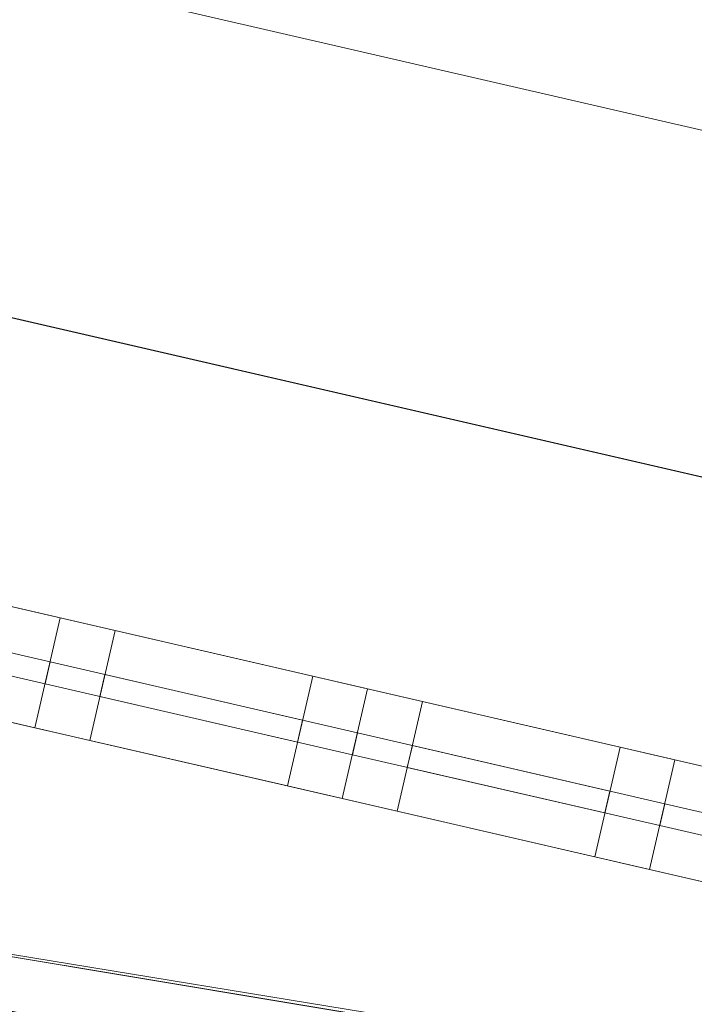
# Model space of a CAD drawing. Header units: millimetres. Extents: x -430348 to -225823, y -86243 to 5084.
# Tile 782 of 1056: x -336893 to -336593, y -60074 to -59637. Entities that reach past the tile are written whole.
import ezdxf

# ---------------------------------------------------------------- set-up
doc = ezdxf.new("R2010")
doc.units = ezdxf.units.MM
for name, color, linetype, lineweight in [('A-GLAZ-CURT', 52, 'Continuous', 9), ('A-GLAZ-CWMG', 51, 'Continuous', 9), ('A-ROOF', 132, 'Continuous', 9), ('A-WALL', 113, 'Continuous', 9)]:
    doc.layers.add(name, color=color, linetype=linetype, lineweight=lineweight)

# ---------------------------------------------------------------- blocks, each defined once
blk = doc.blocks.new('System Panel - Glazed-555763-_3D_ Copy 1')
at = {"layer": 'A-GLAZ-CURT', "transparency": 33554471}
mesh = blk.add_polyface(dxfattribs=at)
corners = [(-172.5, 5), (-172.5, 5, 555), (57.5, 5, 555), (172.5, 5, 555), (172.5, 5), (57.5, 5)]
mesh.append_faces([[corners[k] for k in face] for face in [(5, 2, 3, 4)]], dxfattribs={"vtx0": -1})
mesh.append_faces([[corners[k] for k in face] for face in [(5, 0, 1, 2)]], dxfattribs={"vtx3": -1})
mesh = blk.add_polyface(dxfattribs=at)
corners = [(57.5, -5), (-172.5, -5), (-172.5, 5), (57.5, 5)]
mesh.append_faces([[corners[k] for k in face] for face in [(3, 0, 1, 2)]])
mesh = blk.add_polyface(dxfattribs=at)
corners = [(-172.5, -5, 555), (57.5, -5, 555), (57.5, 5, 555), (-172.5, 5, 555)]
mesh.append_faces([[corners[k] for k in face] for face in [(3, 0, 1, 2)]])
mesh = blk.add_polyface(dxfattribs=at)
corners = [(-172.5, -5), (-172.5, -5, 555), (-172.5, 5, 555), (-172.5, 5)]
mesh.append_faces([[corners[k] for k in face] for face in [(3, 0, 1, 2)]])
mesh = blk.add_polyface(dxfattribs=at)
corners = [(172.5, -5), (57.5, -5), (57.5, 5), (172.5, 5)]
mesh.append_faces([[corners[k] for k in face] for face in [(3, 0, 1, 2)]])
mesh = blk.add_polyface(dxfattribs=at)
corners = [(57.5, -5, 555), (172.5, -5, 555), (172.5, 5, 555), (57.5, 5, 555)]
mesh.append_faces([[corners[k] for k in face] for face in [(3, 0, 1, 2)]])
mesh = blk.add_polyface(dxfattribs=at)
corners = [(172.5, -5, 555), (172.5, -5), (172.5, 5), (172.5, 5, 555)]
mesh.append_faces([[corners[k] for k in face] for face in [(3, 0, 1, 2)]])
mesh = blk.add_polyface(dxfattribs=at)
corners = [(-172.5, -5), (57.5, -5), (172.5, -5), (172.5, -5, 555), (57.5, -5, 555), (-172.5, -5, 555)]
mesh.append_faces([[corners[k] for k in face] for face in [(3, 4, 1, 2)]], dxfattribs={"vtx1": -1})
mesh.append_faces([[corners[k] for k in face] for face in [(5, 0, 1, 4)]], dxfattribs={"vtx2": -1})
blk = doc.blocks.new('Rectangular Mullion - 50mm x 50mm-555755-_3D_ Copy 1')
at = {"layer": 'A-GLAZ-CWMG'}
mesh = blk.add_polyface(dxfattribs=at)
corners = [(0, 25), (-50, 25), (-50, -25), (0, -25)]
mesh.append_faces([[corners[k] for k in face] for face in [(3, 0, 1, 2)]])
mesh = blk.add_polyface(dxfattribs=at)
corners = [(-50, 25), (0, 25), (0, 25, -230), (-50, 25, -230)]
mesh.append_faces([[corners[k] for k in face] for face in [(0, 1, 2, 3)]])
mesh = blk.add_polyface(dxfattribs=at)
corners = [(-50, -25), (-50, 25), (-50, 25, -230), (-50, -25, -230)]
mesh.append_faces([[corners[k] for k in face] for face in [(0, 1, 2, 3)]])
mesh = blk.add_polyface(dxfattribs=at)
corners = [(0, 25), (0, -25), (0, -25, -230), (0, 25, -230)]
mesh.append_faces([[corners[k] for k in face] for face in [(0, 1, 2, 3)]])
mesh = blk.add_polyface(dxfattribs=at)
corners = [(0, -25), (-50, -25), (-50, -25, -230), (0, -25, -230)]
mesh.append_faces([[corners[k] for k in face] for face in [(0, 1, 2, 3)]])
blk = doc.blocks.new('System Panel - Glazed-555765-_3D_ Copy 1')
at = {"layer": 'A-GLAZ-CURT', "transparency": 33554471}
mesh = blk.add_polyface(dxfattribs=at)
corners = [(-172.5, 5), (-172.5, 5, 555), (-57.5, 5, 555), (172.5, 5, 555), (172.5, 5), (-57.5, 5)]
mesh.append_faces([[corners[k] for k in face] for face in [(1, 2, 5, 0)]], dxfattribs={"vtx1": -1})
mesh.append_faces([[corners[k] for k in face] for face in [(3, 4, 5, 2)]], dxfattribs={"vtx2": -1})
mesh = blk.add_polyface(dxfattribs=at)
corners = [(-57.5, -5), (-172.5, -5), (-172.5, 5), (-57.5, 5)]
mesh.append_faces([[corners[k] for k in face] for face in [(3, 0, 1, 2)]])
mesh = blk.add_polyface(dxfattribs=at)
corners = [(-172.5, -5, 555), (-57.5, -5, 555), (-57.5, 5, 555), (-172.5, 5, 555)]
mesh.append_faces([[corners[k] for k in face] for face in [(3, 0, 1, 2)]])
mesh = blk.add_polyface(dxfattribs=at)
corners = [(-172.5, -5), (-172.5, -5, 555), (-172.5, 5, 555), (-172.5, 5)]
mesh.append_faces([[corners[k] for k in face] for face in [(3, 0, 1, 2)]])
mesh = blk.add_polyface(dxfattribs=at)
corners = [(172.5, -5), (-57.5, -5), (-57.5, 5), (172.5, 5)]
mesh.append_faces([[corners[k] for k in face] for face in [(3, 0, 1, 2)]])
mesh = blk.add_polyface(dxfattribs=at)
corners = [(-57.5, -5, 555), (172.5, -5, 555), (172.5, 5, 555), (-57.5, 5, 555)]
mesh.append_faces([[corners[k] for k in face] for face in [(0, 1, 2, 3)]])
mesh = blk.add_polyface(dxfattribs=at)
corners = [(172.5, -5, 555), (172.5, -5), (172.5, 5), (172.5, 5, 555)]
mesh.append_faces([[corners[k] for k in face] for face in [(3, 0, 1, 2)]])
mesh = blk.add_polyface(dxfattribs=at)
corners = [(-172.5, -5), (-57.5, -5), (172.5, -5), (172.5, -5, 555), (-57.5, -5, 555), (-172.5, -5, 555)]
mesh.append_faces([[corners[k] for k in face] for face in [(1, 4, 5, 0)]], dxfattribs={"vtx0": -1})
mesh.append_faces([[corners[k] for k in face] for face in [(1, 2, 3, 4)]], dxfattribs={"vtx3": -1})
blk = doc.blocks.new('Rectangular Mullion - 50mm x 50mm-555757-_3D_ Copy 1')
at = {"layer": 'A-GLAZ-CWMG'}
mesh = blk.add_polyface(dxfattribs=at)
corners = [(0, 25, -115), (0, -25, -115), (-50, -25, -115), (-50, 25, -115)]
mesh.append_faces([[corners[k] for k in face] for face in [(0, 1, 2, 3)]])
mesh = blk.add_polyface(dxfattribs=at)
corners = [(-50, 25), (0, 25), (0, 25, -115), (-50, 25, -115)]
mesh.append_faces([[corners[k] for k in face] for face in [(0, 1, 2, 3)]])
mesh = blk.add_polyface(dxfattribs=at)
corners = [(-50, -25), (-50, 25), (-50, 25, -115), (-50, -25, -115)]
mesh.append_faces([[corners[k] for k in face] for face in [(3, 0, 1, 2)]])
mesh = blk.add_polyface(dxfattribs=at)
corners = [(0, 25), (0, -25), (0, -25, -115), (0, 25, -115)]
mesh.append_faces([[corners[k] for k in face] for face in [(3, 0, 1, 2)]])
mesh = blk.add_polyface(dxfattribs=at)
corners = [(0, -25), (-50, -25), (-50, -25, -115), (0, -25, -115)]
mesh.append_faces([[corners[k] for k in face] for face in [(0, 1, 2, 3)]])
blk = doc.blocks.new('Rectangular Mullion - 50mm x 50mm-555758-_3D_ Copy 1')
at = {"layer": 'A-GLAZ-CWMG'}
mesh = blk.add_polyface(dxfattribs=at)
corners = [(0, 25), (-50, 25), (-50, -25), (0, -25)]
mesh.append_faces([[corners[k] for k in face] for face in [(2, 3, 0, 1)]])
mesh = blk.add_polyface(dxfattribs=at)
corners = [(-50, 25), (0, 25), (0, 25, -115), (-50, 25, -115)]
mesh.append_faces([[corners[k] for k in face] for face in [(3, 0, 1, 2)]])
mesh = blk.add_polyface(dxfattribs=at)
corners = [(-50, -25), (-50, 25), (-50, 25, -115), (-50, -25, -115)]
mesh.append_faces([[corners[k] for k in face] for face in [(3, 0, 1, 2)]])
mesh = blk.add_polyface(dxfattribs=at)
corners = [(0, 25), (0, -25), (0, -25, -115), (0, 25, -115)]
mesh.append_faces([[corners[k] for k in face] for face in [(3, 0, 1, 2)]])
mesh = blk.add_polyface(dxfattribs=at)
corners = [(0, -25), (-50, -25), (-50, -25, -115), (0, -25, -115)]
mesh.append_faces([[corners[k] for k in face] for face in [(3, 0, 1, 2)]])
blk = doc.blocks.new('Rectangular Mullion - 50mm x 50mm-555759-_3D_ Copy 1')
at = {"layer": 'A-GLAZ-CWMG'}
mesh = blk.add_polyface(dxfattribs=at)
corners = [(25, 25), (-25, 25), (-25, -25), (25, -25)]
mesh.append_faces([[corners[k] for k in face] for face in [(2, 3, 0, 1)]])
mesh = blk.add_polyface(dxfattribs=at)
corners = [(25, 25, -90), (25, -25, -90), (-25, -25, -90), (-25, 25, -90)]
mesh.append_faces([[corners[k] for k in face] for face in [(0, 1, 2, 3)]])
mesh = blk.add_polyface(dxfattribs=at)
corners = [(-25, 25), (25, 25), (25, 25, -90), (-25, 25, -90)]
mesh.append_faces([[corners[k] for k in face] for face in [(3, 0, 1, 2)]])
mesh = blk.add_polyface(dxfattribs=at)
corners = [(-25, -25), (-25, 25), (-25, 25, -90), (-25, -25, -90)]
mesh.append_faces([[corners[k] for k in face] for face in [(3, 0, 1, 2)]])
mesh = blk.add_polyface(dxfattribs=at)
corners = [(25, 25), (25, -25), (25, -25, -90), (25, 25, -90)]
mesh.append_faces([[corners[k] for k in face] for face in [(3, 0, 1, 2)]])
mesh = blk.add_polyface(dxfattribs=at)
corners = [(25, -25), (-25, -25), (-25, -25, -90), (25, -25, -90)]
mesh.append_faces([[corners[k] for k in face] for face in [(3, 0, 1, 2)]])
blk = doc.blocks.new('System Panel - Glazed-555766-_3D_ Copy 1')
at = {"layer": 'A-GLAZ-CURT', "transparency": 33554471}
mesh = blk.add_polyface(dxfattribs=at)
corners = [(-115, 5), (-115, 5, 555), (0, 5, 555), (115, 5, 555), (115, 5), (0, 5)]
mesh.append_faces([[corners[k] for k in face] for face in [(5, 2, 3, 4)]], dxfattribs={"vtx0": -1})
mesh.append_faces([[corners[k] for k in face] for face in [(5, 0, 1, 2)]], dxfattribs={"vtx3": -1})
mesh = blk.add_polyface(dxfattribs=at)
corners = [(0, -5), (-115, -5), (-115, 5), (0, 5)]
mesh.append_faces([[corners[k] for k in face] for face in [(3, 0, 1, 2)]])
mesh = blk.add_polyface(dxfattribs=at)
corners = [(-115, -5, 555), (0, -5, 555), (0, 5, 555), (-115, 5, 555)]
mesh.append_faces([[corners[k] for k in face] for face in [(3, 0, 1, 2)]])
mesh = blk.add_polyface(dxfattribs=at)
corners = [(-115, -5), (-115, -5, 555), (-115, 5, 555), (-115, 5)]
mesh.append_faces([[corners[k] for k in face] for face in [(3, 0, 1, 2)]])
mesh = blk.add_polyface(dxfattribs=at)
corners = [(115, -5), (0, -5), (0, 5), (115, 5)]
mesh.append_faces([[corners[k] for k in face] for face in [(3, 0, 1, 2)]])
mesh = blk.add_polyface(dxfattribs=at)
corners = [(0, -5, 555), (115, -5, 555), (115, 5, 555), (0, 5, 555)]
mesh.append_faces([[corners[k] for k in face] for face in [(0, 1, 2, 3)]])
mesh = blk.add_polyface(dxfattribs=at)
corners = [(115, -5, 555), (115, -5), (115, 5), (115, 5, 555)]
mesh.append_faces([[corners[k] for k in face] for face in [(3, 0, 1, 2)]])
mesh = blk.add_polyface(dxfattribs=at)
corners = [(-115, -5), (0, -5), (115, -5), (115, -5, 555), (0, -5, 555), (-115, -5, 555)]
mesh.append_faces([[corners[k] for k in face] for face in [(3, 4, 1, 2)]], dxfattribs={"vtx1": -1})
mesh.append_faces([[corners[k] for k in face] for face in [(5, 0, 1, 4)]], dxfattribs={"vtx2": -1})
blk = doc.blocks.new('Rectangular Mullion - 50mm x 50mm-555760-_3D_ Copy 1')
at = {"layer": 'A-GLAZ-CWMG'}
mesh = blk.add_polyface(dxfattribs=at)
corners = [(0, 25, -115), (0, -25, -115), (-50, -25, -115), (-50, 25, -115)]
mesh.append_faces([[corners[k] for k in face] for face in [(0, 1, 2, 3)]])
mesh = blk.add_polyface(dxfattribs=at)
corners = [(-50, 25), (0, 25), (0, 25, -115), (-50, 25, -115)]
mesh.append_faces([[corners[k] for k in face] for face in [(0, 1, 2, 3)]])
mesh = blk.add_polyface(dxfattribs=at)
corners = [(-50, -25), (-50, 25), (-50, 25, -115), (-50, -25, -115)]
mesh.append_faces([[corners[k] for k in face] for face in [(3, 0, 1, 2)]])
mesh = blk.add_polyface(dxfattribs=at)
corners = [(0, 25), (0, -25), (0, -25, -115), (0, 25, -115)]
mesh.append_faces([[corners[k] for k in face] for face in [(3, 0, 1, 2)]])
mesh = blk.add_polyface(dxfattribs=at)
corners = [(0, -25), (-50, -25), (-50, -25, -115), (0, -25, -115)]
mesh.append_faces([[corners[k] for k in face] for face in [(0, 1, 2, 3)]])
blk = doc.blocks.new('Rectangular Mullion - 50mm x 50mm-555761-_3D_ Copy 1')
at = {"layer": 'A-GLAZ-CWMG'}
mesh = blk.add_polyface(dxfattribs=at)
corners = [(0, 25), (-50, 25), (-50, -25), (0, -25)]
mesh.append_faces([[corners[k] for k in face] for face in [(2, 3, 0, 1)]])
mesh = blk.add_polyface(dxfattribs=at)
corners = [(-50, 25), (0, 25), (0, 25, -115), (-50, 25, -115)]
mesh.append_faces([[corners[k] for k in face] for face in [(3, 0, 1, 2)]])
mesh = blk.add_polyface(dxfattribs=at)
corners = [(-50, -25), (-50, 25), (-50, 25, -115), (-50, -25, -115)]
mesh.append_faces([[corners[k] for k in face] for face in [(3, 0, 1, 2)]])
mesh = blk.add_polyface(dxfattribs=at)
corners = [(0, 25), (0, -25), (0, -25, -115), (0, 25, -115)]
mesh.append_faces([[corners[k] for k in face] for face in [(3, 0, 1, 2)]])
mesh = blk.add_polyface(dxfattribs=at)
corners = [(0, -25), (-50, -25), (-50, -25, -115), (0, -25, -115)]
mesh.append_faces([[corners[k] for k in face] for face in [(3, 0, 1, 2)]])
blk = doc.blocks.new('Rectangular Mullion - 50mm x 50mm-555762-_3D_ Copy 1')
at = {"layer": 'A-GLAZ-CWMG'}
mesh = blk.add_polyface(dxfattribs=at)
corners = [(0, 25, -230), (0, -25, -230), (-50, -25, -230), (-50, 25, -230)]
mesh.append_faces([[corners[k] for k in face] for face in [(0, 1, 2, 3)]])
mesh = blk.add_polyface(dxfattribs=at)
corners = [(-50, 25), (0, 25), (0, 25, -230), (-50, 25, -230)]
mesh.append_faces([[corners[k] for k in face] for face in [(0, 1, 2, 3)]])
mesh = blk.add_polyface(dxfattribs=at)
corners = [(-50, -25), (-50, 25), (-50, 25, -230), (-50, -25, -230)]
mesh.append_faces([[corners[k] for k in face] for face in [(0, 1, 2, 3)]])
mesh = blk.add_polyface(dxfattribs=at)
corners = [(0, 25), (0, -25), (0, -25, -230), (0, 25, -230)]
mesh.append_faces([[corners[k] for k in face] for face in [(0, 1, 2, 3)]])
mesh = blk.add_polyface(dxfattribs=at)
corners = [(0, -25), (-50, -25), (-50, -25, -230), (0, -25, -230)]
mesh.append_faces([[corners[k] for k in face] for face in [(0, 1, 2, 3)]])
blk = doc.blocks.new('Rectangular Mullion - 50mm x 50mm-458558-_3D_ Copy 1')
at = {"layer": 'A-GLAZ-CWMG'}
mesh = blk.add_polyface(dxfattribs=at)
corners = [(25, 25), (-25, 25), (-25, -25), (25, -25)]
mesh.append_faces([[corners[k] for k in face] for face in [(2, 3, 0, 1)]])
mesh = blk.add_polyface(dxfattribs=at)
corners = [(25, 25, -655), (25, -25, -655), (-25, -25, -655), (-25, 25, -655)]
mesh.append_faces([[corners[k] for k in face] for face in [(0, 1, 2, 3)]])
mesh = blk.add_polyface(dxfattribs=at)
corners = [(-25, 25), (25, 25), (25, 25, -655), (-25, 25, -655)]
mesh.append_faces([[corners[k] for k in face] for face in [(0, 1, 2, 3)]])
mesh = blk.add_polyface(dxfattribs=at)
corners = [(-25, -25), (-25, 25), (-25, 25, -655), (-25, -25, -655)]
mesh.append_faces([[corners[k] for k in face] for face in [(0, 1, 2, 3)]])
mesh = blk.add_polyface(dxfattribs=at)
corners = [(25, 25), (25, -25), (25, -25, -655), (25, 25, -655)]
mesh.append_faces([[corners[k] for k in face] for face in [(0, 1, 2, 3)]])
mesh = blk.add_polyface(dxfattribs=at)
corners = [(25, -25), (-25, -25), (-25, -25, -655), (25, -25, -655)]
mesh.append_faces([[corners[k] for k in face] for face in [(0, 1, 2, 3)]])

msp = doc.modelspace()

# ---------------------------------------------------------------- block references
at = {"layer": 'A-GLAZ-CURT', "transparency": 33554471, "rotation": 166.9999999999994}
for name, p in [('System Panel - Glazed-555765-_3D_ Copy 1', (-336936.53, -59913.69, 63300)), ('System Panel - Glazed-555766-_3D_ Copy 1', (-336744.09, -59958.12, 63905)), ('System Panel - Glazed-555763-_3D_ Copy 1', (-336551.66, -60002.55, 63300))]:
    msp.add_blockref(name, p, dxfattribs=at)
at = {"layer": 'A-GLAZ-CWMG', "extrusion": (0.97437, -0.224951, 0), "rotation": 270}
for name, p in [('Rectangular Mullion - 50mm x 50mm-555762-_3D_ Copy 1', (-134172.34, 63250, -314765.72)), ('Rectangular Mullion - 50mm x 50mm-555758-_3D_ Copy 1', (-134172.34, 63250, -314650.72)), ('Rectangular Mullion - 50mm x 50mm-555760-_3D_ Copy 1', (-134172.34, 63250, -314485.72)), ('Rectangular Mullion - 50mm x 50mm-555755-_3D_ Copy 1', (-134172.34, 63250, -314255.72))]:
    msp.add_blockref(name, p, dxfattribs=at)
at = {"layer": 'A-GLAZ-CWMG', "extrusion": (0, 0, -1), "rotation": 13.00000000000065}
for p in [(336880.51, -59926.63, -63855), (336744.09, -59958.12, -63250), (336607.68, -59989.61, -63855)]:
    msp.add_blockref('Rectangular Mullion - 50mm x 50mm-458558-_3D_ Copy 1', p, dxfattribs=at)
at = {"layer": 'A-GLAZ-CWMG', "extrusion": (-0.97437, 0.224951, 0), "rotation": 90}
for name, p in [('Rectangular Mullion - 50mm x 50mm-555759-_3D_ Copy 1', (134172.34, 63880, 314740.72)), ('Rectangular Mullion - 50mm x 50mm-555761-_3D_ Copy 1', (134172.34, 64510, 314740.72)), ('Rectangular Mullion - 50mm x 50mm-555757-_3D_ Copy 1', (134172.34, 64510, 314625.72)), ('Rectangular Mullion - 50mm x 50mm-555759-_3D_ Copy 1', (134172.34, 63880, 314600.72))]:
    msp.add_blockref(name, p, dxfattribs=at)

# ---------------------------------------------------------------- meshes
at = {"layer": 'A-ROOF'}
mesh = msp.add_polyface(dxfattribs=at)
corners = [(-331739.62, -57572.74, 62310), (-332481.96, -60788.16, 62310), (-337490.22, -59631.92, 62310), (-336747.88, -56416.49, 62310)]
mesh.append_faces([[corners[k] for k in face] for face in [(2, 3, 0, 1)]])
mesh = msp.add_polyface(dxfattribs=at)
corners = [(-332481.96, -60788.16, 62410), (-331739.62, -57572.74, 62410), (-336747.88, -56416.49, 62410), (-337490.22, -59631.92, 62410)]
mesh.append_faces([[corners[k] for k in face] for face in [(1, 2, 3, 0)]])
mesh = msp.add_polyface(dxfattribs=at)
corners = [(-332194.58, -60700.57, 64510), (-332936.91, -63915.99, 66863.87), (-347357.56, -60586.72, 66863.87), (-349830.64, -56628.96, 64510)]
mesh.append_faces([[corners[k] for k in face] for face in [(0, 1, 2, 3)]])
mesh = msp.add_polyface(dxfattribs=at)
corners = [(-332194.58, -60700.57, 64632.83), (-349830.64, -56628.96, 64632.83), (-347357.56, -60586.72, 66986.7), (-332936.91, -63915.99, 66986.7)]
mesh.append_faces([[corners[k] for k in face] for face in [(2, 3, 0, 1)]])
mesh = msp.add_polyface(dxfattribs=at)
corners = [(-349830.64, -56628.96, 64510), (-349830.64, -56628.96, 64632.83), (-332194.58, -60700.57, 64632.83), (-332194.58, -60700.57, 64510)]
mesh.append_faces([[corners[k] for k in face] for face in [(2, 3, 0, 1)]])
mesh = msp.add_polyface(dxfattribs=at)
corners = [(-332481.96, -60788.16, 62410), (-337490.22, -59631.92, 62410), (-337490.22, -59631.92, 62310), (-332481.96, -60788.16, 62310)]
mesh.append_faces([[corners[k] for k in face] for face in [(1, 2, 3, 0)]])
at = {"layer": 'A-WALL'}
mesh = msp.add_polyface(dxfattribs=at)
corners = [(-337490.22, -59631.92, 59055.2), (-336792.87, -56611.37, 59055.2), (-336598, -56656.36, 59055.2), (-337295.35, -59676.91, 59055.2)]
mesh.append_faces([[corners[k] for k in face] for face in [(3, 0, 1, 2)]])
mesh = msp.add_polyface(dxfattribs=at)
corners = [(-336792.87, -56611.37, 62310), (-337490.22, -59631.92, 62310), (-337295.35, -59676.91, 62310), (-336598, -56656.36, 62310)]
mesh.append_faces([[corners[k] for k in face] for face in [(0, 1, 2, 3)]])
mesh = msp.add_polyface(dxfattribs=at)
corners = [(-336598, -56656.36, 59055.2), (-336598, -56656.36, 62310), (-337295.35, -59676.91, 62310), (-337295.35, -59676.91, 59055.2)]
mesh.append_faces([[corners[k] for k in face] for face in [(2, 3, 0, 1)]])
mesh = msp.add_polyface(dxfattribs=at)
corners = [(-318492.73, -64325.72, 59055.17), (-325272.33, -62760.53, 59055.17), (-325564.65, -62693.04, 59055.17), (-326621.84, -62448.97, 59055.17), (-326914.15, -62381.49, 59055.17), (-337272.77, -59990.01, 59055.17), (-337565.08, -59922.52, 59055.17), (-338713.69, -59657.35, 59055.17), (-339006, -59589.86, 59055.17), (-349473.91, -57173.15, 59055.17), (-349766.22, -57105.67, 59055.17), (-349698.74, -56813.36, 59055.17), (-344281.83, -58063.95, 59055.17), (-344086.95, -58108.94, 59055.17), (-338776.64, -59334.92, 59055.17), (-338581.76, -59379.91, 59055.17), (-337490.22, -59631.92, 59055.17), (-337295.35, -59676.91, 59055.17), (-332676.83, -60743.17, 59055.17), (-332481.96, -60788.16, 59055.17), (-332086.29, -60879.51, 59055.17), (-331793.97, -60947, 59055.17), (-327096.01, -62031.61, 59055.17), (-326803.7, -62099.09, 59055.17), (-325472.9, -62406.33, 59055.17), (-325179.48, -62474.08, 59055.17), (-321464.15, -63331.83, 59055.17), (-321171.84, -63399.31, 59055.17), (-318425.24, -64033.41, 59055.17)]
mesh.append_faces([[corners[k] for k in face] for face in [(0, 27, 28)]], dxfattribs={"vtx0": -1})
mesh.append_faces([[corners[k] for k in face] for face in [(24, 3, 23)]], dxfattribs={"vtx0": -1, "vtx1": -1})
mesh.append_faces([[corners[k] for k in face] for face in [(5, 18, 19), (20, 4, 5, 19), (23, 3, 4, 22), (6, 16, 17), (9, 12, 13)]], dxfattribs={"vtx0": -1, "vtx2": -1})
mesh.append_faces([[corners[k] for k in face] for face in [(24, 1, 2, 3), (4, 20, 21, 22), (1, 24, 25, 26)]], dxfattribs={"vtx0": -1, "vtx3": -1})
mesh.append_faces([[corners[k] for k in face] for face in [(7, 8, 14, 15), (8, 9, 13, 14), (5, 6, 17, 18), (6, 7, 15, 16), (0, 1, 26, 27)]], dxfattribs={"vtx1": -1, "vtx3": -1})
mesh.append_faces([[corners[k] for k in face] for face in [(9, 10, 11, 12)]], dxfattribs={"vtx3": -1})
mesh = msp.add_polyface(dxfattribs=at)
corners = [(-349698.74, -56813.36, 64616.99), (-349703.24, -56832.85, 64631.26), (-349493.4, -57168.66, 64830.98), (-349473.91, -57173.15, 64830.98), (-332227.65, -61154.77, 64830.98), (-332160.17, -60862.46, 64616.99)]
mesh.append_faces([[corners[k] for k in face] for face in [(1, 2, 3, 0)]], dxfattribs={"vtx2": -1})
mesh.append_faces([[corners[k] for k in face] for face in [(3, 4, 5, 0)]], dxfattribs={"vtx3": -1})
mesh = msp.add_polyface(dxfattribs=at)
corners = [(-318425.24, -64033.41, 59055.17), (-321171.84, -63399.31, 59055.17), (-321464.15, -63331.83, 59055.17), (-325179.48, -62474.08, 59055.17), (-325472.9, -62406.33, 59055.17), (-326803.7, -62099.09, 59055.17), (-327096.01, -62031.61, 59055.17), (-331793.97, -60947, 59055.17), (-332086.29, -60879.51, 59055.17), (-332481.96, -60788.16, 59055.17), (-332676.83, -60743.17, 59055.17), (-337295.35, -59676.91, 59055.17), (-337490.22, -59631.92, 59055.17), (-338581.76, -59379.91, 59055.17), (-338776.64, -59334.92, 59055.17), (-344086.95, -58108.94, 59055.17), (-344281.83, -58063.95, 59055.17), (-349698.74, -56813.36, 59055.17), (-349698.74, -56813.36, 64616.99), (-332160.17, -60862.46, 64616.99), (-332160.17, -60862.46, 64816.99), (-318479.99, -64020.77, 64816.99), (-318425.24, -64033.41, 64857.08), (-318648.22, -63981.93, 63579.72), (-318648.22, -63981.93, 64579.72), (-319505.67, -63783.98, 64579.72), (-319505.67, -63783.98, 63579.72), (-321298.51, -63370.07, 63450), (-321298.51, -63370.07, 64710), (-322701.6, -63046.14, 64710), (-322701.6, -63046.14, 63450), (-324230.49, -62693.17, 63450), (-324230.49, -62693.17, 64710), (-325107.42, -62490.71, 64710), (-325107.42, -62490.71, 63450), (-325637.39, -62368.36, 63450), (-325637.39, -62368.36, 64710), (-326296.15, -62216.27, 64710), (-326296.15, -62216.27, 63450), (-326958.72, -62063.3, 63450), (-326958.72, -62063.3, 64710), (-327835.66, -61860.85, 64710), (-327835.66, -61860.85, 63450), (-329394.65, -61500.93, 63450), (-329394.65, -61500.93, 64710), (-330758.77, -61186, 64710), (-330758.77, -61186, 63450), (-333339.03, -60590.29, 63250), (-333339.03, -60590.29, 64510), (-334625.2, -60293.36, 64510), (-334625.2, -60293.36, 63250), (-336301.12, -59906.44, 63250), (-336301.12, -59906.44, 64510), (-337119.59, -59717.48, 64510), (-337119.59, -59717.48, 63250), (-337801.65, -59560.02, 63250), (-337801.65, -59560.02, 64510), (-338366.78, -59429.55, 64510), (-338366.78, -59429.55, 63250), (-339019.61, -59278.83, 63250), (-339019.61, -59278.83, 64510), (-339877.05, -59080.87, 64510), (-339877.05, -59080.87, 63250), (-341523.74, -58700.71, 63250), (-341523.74, -58700.71, 64510), (-342809.91, -58403.77, 64510), (-342809.91, -58403.77, 63250), (-345421.22, -57800.9, 63250), (-345421.22, -57800.9, 64510), (-346707.39, -57503.97, 64510), (-346707.39, -57503.97, 63250), (-348480.74, -57094.55, 63250), (-348480.74, -57094.55, 64510), (-349201.77, -56928.09, 64510), (-349201.77, -56928.09, 63250), (-344697.02, -57968.1, 61019.88), (-344697.02, -57968.1, 62019.88), (-345281.64, -57833.13, 62019.88), (-345281.64, -57833.13, 61019.88), (-346846.16, -57471.93, 60762.89), (-346846.16, -57471.93, 62022.89), (-347567.19, -57305.46, 62022.89), (-347567.19, -57305.46, 60762.89), (-348480.74, -57094.55, 59750), (-348480.74, -57094.55, 61750), (-349201.77, -56928.09, 61750), (-349201.77, -56928.09, 59750), (-332086.29, -60879.51, 60653.89), (-332086.29, -60879.51, 61913.89), (-333372.45, -60582.58, 61913.89), (-333372.45, -60582.58, 60653.89), (-318648.22, -63981.93, 60928.82), (-318648.22, -63981.93, 61928.82), (-319505.67, -63783.98, 61928.82), (-319505.67, -63783.98, 60928.82), (-320596.96, -63532.03, 60928.82), (-320596.96, -63532.03, 61928.82), (-321171.84, -63399.31, 61928.82), (-321171.84, -63399.31, 60928.82), (-325637.39, -62368.36, 62306.19), (-326554.35, -62156.66, 62306.19), (-326554.35, -62156.66, 59686.19), (-325637.39, -62368.36, 59686.19)]
mesh.append_faces([[corners[k] for k in face] for face in [(95, 1, 98), (23, 92, 26), (31, 99, 34), (38, 40, 37), (34, 36, 33), (39, 100, 42), (60, 57, 59), (72, 69, 71)]], dxfattribs={"vtx0": -1, "vtx1": -1})
mesh.append_faces([[corners[k] for k in face] for face in [(94, 1, 95, 93), (46, 47, 19, 45), (29, 32, 21, 28), (23, 22, 92), (11, 51, 90), (58, 14, 59, 57), (53, 56, 19, 52)]], dxfattribs={"vtx0": -1, "vtx1": -1, "vtx2": -1})
mesh.append_faces([[corners[k] for k in face] for face in [(43, 100, 6, 87), (98, 99, 31, 30)]], dxfattribs={"vtx0": -1, "vtx1": -1, "vtx2": -1, "vtx3": -1})
mesh.append_faces([[corners[k] for k in face] for face in [(98, 3, 102, 99), (88, 47, 46, 43), (42, 100, 43, 44), (20, 33, 36, 37), (34, 99, 35, 36), (38, 100, 39, 40), (20, 37, 40, 41), (66, 15, 75, 76), (71, 81, 84, 85), (18, 65, 68, 69), (18, 69, 72, 73)]], dxfattribs={"vtx0": -1, "vtx1": -1, "vtx3": -1})
mesh.append_faces([[corners[k] for k in face] for face in [(0, 91, 92, 22), (93, 95, 96), (101, 5, 6, 100), (102, 3, 4), (30, 31, 32, 29), (24, 21, 22, 23), (33, 20, 21, 32), (44, 41, 42), (45, 19, 20), (47, 88, 89, 50), (75, 15, 16, 78), (17, 86, 83, 16), (82, 83, 84, 81), (19, 60, 61), (85, 74, 71)]], dxfattribs={"vtx0": -1, "vtx2": -1})
mesh.append_faces([[corners[k] for k in face] for face in [(26, 92, 93, 96), (21, 24, 25, 28), (19, 48, 49, 52), (50, 89, 90, 51), (83, 82, 79, 16), (67, 76, 77, 80), (19, 56, 57, 60), (64, 18, 19, 61), (67, 65, 66, 76), (71, 69, 70, 81), (18, 73, 74, 85)]], dxfattribs={"vtx0": -1, "vtx2": -1, "vtx3": -1})
mesh.append_faces([[corners[k] for k in face] for face in [(98, 1, 2, 3), (87, 6, 7, 8), (87, 8, 9, 10)]], dxfattribs={"vtx0": -1, "vtx3": -1})
mesh.append_faces([[corners[k] for k in face] for face in [(87, 88, 43), (47, 48, 19), (77, 78, 80), (62, 59, 14), (66, 63, 15), (67, 68, 65), (64, 65, 18)]], dxfattribs={"vtx1": -1, "vtx2": -1})
mesh.append_faces([[corners[k] for k in face] for face in [(96, 97, 27, 26), (44, 45, 20, 41), (12, 13, 55, 54), (14, 15, 63, 62), (79, 80, 78, 16)]], dxfattribs={"vtx1": -1, "vtx2": -1, "vtx3": -1})
mesh.append_faces([[corners[k] for k in face] for face in [(94, 91, 0, 1), (97, 98, 30, 27), (101, 102, 4, 5), (99, 100, 38, 35), (25, 26, 27, 28), (54, 51, 11, 12), (13, 14, 58, 55), (90, 87, 10, 11), (49, 50, 51, 52), (85, 86, 17, 18), (80, 81, 70, 67), (53, 54, 55, 56), (61, 62, 63, 64)]], dxfattribs={"vtx1": -1, "vtx3": -1})
mesh = msp.add_polyface(dxfattribs=at)
corners = [(-349766.22, -57105.67, 59055.17), (-349473.91, -57173.15, 59055.17), (-339006, -59589.86, 59055.17), (-338713.69, -59657.35, 59055.17), (-337565.08, -59922.52, 59055.17), (-337272.77, -59990.01, 59055.17), (-326914.15, -62381.49, 59055.17), (-326621.84, -62448.97, 59055.17), (-325564.65, -62693.04, 59055.17), (-325272.33, -62760.53, 59055.17), (-318492.73, -64325.72, 59055.17), (-318492.73, -64325.72, 65030.98), (-332227.65, -61154.77, 65030.98), (-332227.65, -61154.77, 64830.98), (-349473.91, -57173.15, 64830.98), (-349493.4, -57168.66, 64830.98), (-349766.22, -57105.67, 64631.26), (-318715.71, -64274.25, 64579.72), (-318715.71, -64274.25, 63579.72), (-319573.15, -64076.29, 63579.72), (-319573.15, -64076.29, 64579.72), (-321366, -63662.38, 64710), (-321366, -63662.38, 63450), (-322769.09, -63338.45, 63450), (-322769.09, -63338.45, 64710), (-324297.97, -62985.48, 64710), (-324297.97, -62985.48, 63450), (-325174.91, -62783.02, 63450), (-325174.91, -62783.02, 64710), (-325704.88, -62660.67, 64710), (-325704.88, -62660.67, 63450), (-326363.64, -62508.58, 63450), (-326363.64, -62508.58, 64710), (-327026.21, -62355.62, 64710), (-327026.21, -62355.62, 63450), (-327903.14, -62153.16, 63450), (-327903.14, -62153.16, 64710), (-329462.13, -61793.24, 64710), (-329462.13, -61793.24, 63450), (-330826.25, -61478.31, 63450), (-330826.25, -61478.31, 64710), (-333406.52, -60882.61, 64510), (-333406.52, -60882.61, 63250), (-334692.68, -60585.67, 63250), (-334692.68, -60585.67, 64510), (-336368.6, -60198.75, 64510), (-336368.6, -60198.75, 63250), (-337187.07, -60009.8, 63250), (-337187.07, -60009.8, 64510), (-337869.13, -59852.33, 64510), (-337869.13, -59852.33, 63250), (-338434.27, -59721.86, 63250), (-338434.27, -59721.86, 64510), (-339087.09, -59571.14, 64510), (-339087.09, -59571.14, 63250), (-339944.54, -59373.18, 63250), (-339944.54, -59373.18, 64510), (-341591.22, -58993.02, 64510), (-341591.22, -58993.02, 63250), (-342877.39, -58696.08, 63250), (-342877.39, -58696.08, 64510), (-345488.7, -58093.21, 64510), (-345488.7, -58093.21, 63250), (-346774.87, -57796.28, 63250), (-346774.87, -57796.28, 64510), (-348548.23, -57386.87, 64510), (-348548.23, -57386.87, 63250), (-349269.26, -57220.4, 63250), (-349269.26, -57220.4, 64510), (-344764.5, -58260.41, 62019.88), (-344764.5, -58260.41, 61019.88), (-345349.13, -58125.44, 61019.88), (-345349.13, -58125.44, 62019.88), (-346913.64, -57764.24, 62022.89), (-346913.64, -57764.24, 60762.89), (-347634.68, -57597.78, 60762.89), (-347634.68, -57597.78, 62022.89), (-348548.23, -57386.87, 61750), (-348548.23, -57386.87, 59750), (-349269.26, -57220.4, 59750), (-349269.26, -57220.4, 61750), (-332153.77, -61171.82, 61913.89), (-332153.77, -61171.82, 60653.89), (-333439.94, -60874.89, 60653.89), (-333439.94, -60874.89, 61913.89), (-318715.71, -64274.25, 61928.82), (-318715.71, -64274.25, 60928.82), (-319573.15, -64076.29, 60928.82), (-319573.15, -64076.29, 61928.82), (-320664.45, -63824.34, 61928.82), (-320664.45, -63824.34, 60928.82), (-321239.33, -63691.62, 60928.82), (-321239.33, -63691.62, 61928.82), (-326621.84, -62448.97, 62306.19), (-325704.88, -62660.67, 62306.19), (-325704.88, -62660.67, 59686.19), (-326621.84, -62448.97, 59686.19)]
mesh.append_faces([[corners[k] for k in face] for face in [(67, 80, 66), (55, 2, 54), (93, 38, 96), (96, 7, 95), (91, 10, 90), (42, 13, 41), (19, 85, 18), (21, 11, 24)]], dxfattribs={"vtx0": -1, "vtx1": -1})
mesh.append_faces([[corners[k] for k in face] for face in [(71, 74, 78, 70), (61, 60, 14, 64), (65, 64, 14, 68), (12, 29, 28, 11), (25, 24, 11, 28)]], dxfattribs={"vtx0": -1, "vtx1": -1, "vtx2": -1})
mesh.append_faces([[corners[k] for k in face] for face in [(46, 5, 83, 43), (58, 70, 2, 55)]], dxfattribs={"vtx0": -1, "vtx1": -1, "vtx2": -1, "vtx3": -1})
mesh.append_faces([[corners[k] for k in face] for face in [(66, 76, 63, 64), (57, 56, 13, 14), (13, 45, 44, 41), (13, 42, 39, 40), (91, 95, 9, 10), (91, 26, 94, 95), (19, 89, 88, 85), (12, 37, 36, 33)]], dxfattribs={"vtx0": -1, "vtx1": -1, "vtx3": -1})
mesh.append_faces([[corners[k] for k in face] for face in [(79, 0, 1, 78), (0, 79, 80, 16), (78, 74, 75), (63, 76, 73, 62), (59, 69, 70, 58), (5, 46, 47), (46, 43, 44, 45), (50, 47, 48, 49), (60, 61, 62, 59), (58, 55, 56, 57), (54, 51, 52, 53), (90, 87, 88, 89), (23, 91, 92, 22), (94, 30, 31), (22, 19, 20, 21)]], dxfattribs={"vtx0": -1, "vtx2": -1})
mesh.append_faces([[corners[k] for k in face] for face in [(66, 80, 77, 76), (73, 71, 72, 62), (78, 1, 2, 70), (54, 2, 3, 51), (62, 72, 69, 59), (38, 81, 82, 6), (81, 38, 39, 42), (93, 34, 35, 38), (10, 86, 87, 90), (22, 92, 89, 19), (27, 29, 30, 94), (23, 25, 26, 91), (11, 17, 18, 85)]], dxfattribs={"vtx0": -1, "vtx2": -1, "vtx3": -1})
mesh.append_faces([[corners[k] for k in face] for face in [(68, 14, 15, 16)]], dxfattribs={"vtx0": -1, "vtx3": -1})
mesh.append_faces([[corners[k] for k in face] for face in [(73, 74, 71), (83, 84, 43), (65, 66, 64), (60, 57, 14), (56, 53, 13), (8, 9, 95, 7), (26, 27, 94), (23, 24, 25), (27, 28, 29)]], dxfattribs={"vtx1": -1, "vtx2": -1})
mesh.append_faces([[corners[k] for k in face] for face in [(4, 5, 47, 50), (67, 68, 16, 80), (48, 45, 13, 49), (52, 49, 13, 53), (6, 7, 96, 38), (93, 94, 31, 34), (32, 29, 12, 33), (20, 17, 11, 21)]], dxfattribs={"vtx1": -1, "vtx2": -1, "vtx3": -1})
mesh.append_faces([[corners[k] for k in face] for face in [(77, 78, 75, 76), (3, 4, 50, 51), (42, 43, 84, 81), (82, 83, 5, 6), (37, 38, 35, 36), (85, 86, 10, 11), (40, 37, 12, 13), (33, 34, 31, 32)]], dxfattribs={"vtx1": -1, "vtx3": -1})
mesh = msp.add_polyface(dxfattribs=at)
corners = [(-336301.12, -59906.44, 64510), (-336368.6, -60198.75, 64510), (-337187.07, -60009.8, 64510), (-337119.59, -59717.48, 64510)]
mesh.append_faces([[corners[k] for k in face] for face in [(1, 2, 3, 0)]])
mesh = msp.add_polyface(dxfattribs=at)
corners = [(-336368.6, -60198.75, 63250), (-336301.12, -59906.44, 63250), (-337119.59, -59717.48, 63250), (-337187.07, -60009.8, 63250)]
mesh.append_faces([[corners[k] for k in face] for face in [(3, 0, 1, 2)]])

doc.saveas('drawing.dxf')
